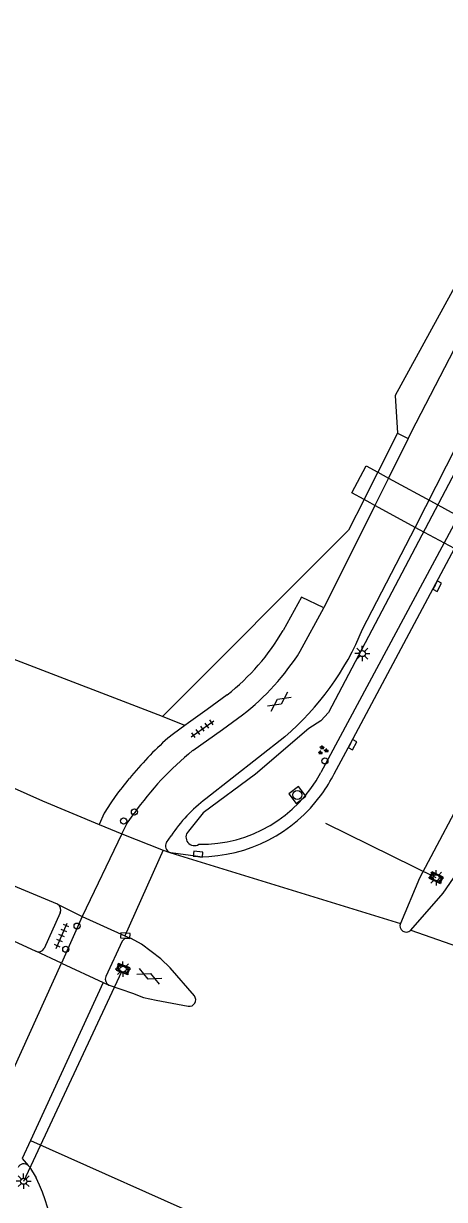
# Model space of a CAD drawing. Extents: x 136000 to 138005, y 398500 to 400500.
# Drawn here: x 136405.4 to 136439.8, y 399062 to 399158.2 of the extents above; entities that cross this region are included whole.
import ezdxf

# ---------------------------------------------------------------- set-up
doc = ezdxf.new("R2010")
doc.units = 0
for name, color, linetype in [('gg-afsc-erfafscheiding', 7, 'Continuous'), ('gg-knt-verharding', 7, 'Continuous'), ('gg-knt-verharding nz', 7, 'Continuous'), ('gg-kwrk-faunavoorziening', 7, 'Continuous'), ('gt-grn-groengrens', 7, 'Continuous'), ('gt-grn-weggrens', 7, 'Continuous'), ('gt-knt-lijn portaal', 7, 'Continuous'), ('gt-symb-drukknoppaal', 7, 'Continuous'), ('gt-symb-gesloten verharding', 7, 'Continuous'), ('gt-symb-groenvak', 7, 'Continuous'), ('gt-symb-kolk', 7, 'Continuous'), ('gt-symb-lichtmast', 7, 'Continuous'), ('gt-symb-rioolschacht', 7, 'Continuous'), ('gt-symb-tegel verharding', 7, 'Continuous'), ('gt-symb-verkeersregelinstallatiepaal', 7, 'Continuous'), ('gt-symb-wegwijzer', 7, 'Continuous')]:
    doc.layers.add(name, color=color, linetype=linetype)

# ---------------------------------------------------------------- blocks, each defined once
blk = doc.blocks.new('gt0-KOLK')
at = {"layer": 'gt-symb-kolk'}
blk.add_lwpolyline([(0, 0), (0.375, 0), (0.375, 0.4), (-0.375, 0.4), (-0.375, 0), (0, 0)], dxfattribs=at)
blk = doc.blocks.new('gt0-TEG1')
at = {"layer": 'gt-symb-tegel verharding'}
for p, q in [((-1.125, 0), (1.125, 0)), ((-0.9, -0.25), (-0.9, 0.25)), ((-0.45, -0.25), (-0.45, 0.25)), ((0, -0.25), (0, 0.25)), ((0.45, -0.25), (0.45, 0.25)), ((0.9, -0.25), (0.9, 0.25))]:
    blk.add_line(p, q, dxfattribs=at)
blk = doc.blocks.new('gt0-GESVH1')
at = {"layer": 'gt-symb-gesloten verharding'}
for p, q in [((-0.992, -0.261), (0.008, 0.239)), ((0.008, -0.261), (-0.992, 0.239)), ((0.008, 0.239), (1.008, -0.261)), ((1.008, 0.239), (0.008, -0.261))]:
    blk.add_line(p, q, dxfattribs=at)
blk = doc.blocks.new('gt0-GRVAK')
at = {"layer": 'gt-symb-groenvak'}
for p, q in [((-0.11, 0.189), (-0.228, 0.24)), ((-0.182, 0.153), (0.088, 0.153)), ((-0.091, 0.211), (-0.156, 0.322)), ((-0.047, 0.214), (-0.047, 0.393)), ((-0.004, 0.211), (0.061, 0.322)), ((0.015, 0.189), (0.133, 0.24)), ((0.262, -0.052), (0.197, 0.059)), ((0.305, -0.049), (0.305, 0.13)), ((0.349, -0.052), (0.414, 0.059)), ((-0.245, -0.228), (-0.363, -0.177)), ((-0.318, -0.264), (-0.047, -0.264)), ((-0.226, -0.206), (-0.291, -0.095)), ((-0.183, -0.203), (-0.183, -0.024)), ((-0.139, -0.206), (-0.074, -0.095)), ((-0.12, -0.228), (-0.002, -0.177)), ((0.243, -0.074), (0.125, -0.023)), ((0.17, -0.11), (0.441, -0.11)), ((0.368, -0.074), (0.486, -0.023))]:
    blk.add_line(p, q, dxfattribs=at)
blk = doc.blocks.new('gt0-VIPAAL')
at = {"layer": 'gt-symb-verkeersregelinstallatiepaal'}
blk.add_circle((0, 0), 0.25, dxfattribs=at)
blk = doc.blocks.new('gt0-LMAST')
at = {"layer": 'gt-symb-lichtmast'}
for p, q in [((-0.182, 0.173), (-0.447, 0.438)), ((-0.005, 0.246), (-0.005, 0.621)), ((0.172, 0.173), (0.437, 0.438)), ((-0.255, -0.004), (-0.63, -0.004)), ((-0.182, -0.181), (-0.447, -0.446)), ((-0.005, -0.254), (-0.005, -0.629)), ((0.437, -0.446), (0.172, -0.181)), ((0.245, -0.004), (0.62, -0.004))]:
    blk.add_line(p, q, dxfattribs=at)
blk.add_circle((-0.005, -0.004), 0.25, dxfattribs=at)
blk = doc.blocks.new('gt0-WW')
at = {"layer": 'gt-symb-wegwijzer'}
blk.add_lwpolyline([(-0.5, 0.295), (-0.5, -0.295), (0.5, -0.295), (0.5, 0.295), (-0.5, 0.295)], dxfattribs=at)
blk.add_lwpolyline([(-0.418, -0.212), (0.417, -0.212), (0.417, 0.212), (-0.418, 0.212)], close=True, dxfattribs=at)
blk = doc.blocks.new('gt0-RS')
at = {"layer": 'gt-symb-rioolschacht'}
blk.add_lwpolyline([(-0.5, -0.5), (0.5, -0.5), (0.5, 0.5), (-0.5, 0.5)], close=True, dxfattribs=at)
blk.add_circle((0, 0), 0.375, dxfattribs=at)
blk = doc.blocks.new('gt0-DPAAL')
at = {"layer": 'gt-symb-drukknoppaal'}
blk.add_circle((0, 0), 0.25, dxfattribs=at)

msp = doc.modelspace()

# ---------------------------------------------------------------- linework, layer by layer
at = {"layer": 'gg-afsc-erfafscheiding'}
for p, q in [((136435.967, 399124.688), (136434.36, 399121.506)), ((136434.36, 399121.506), (136433.232, 399119.274)), ((136433.232, 399119.274), (136434.36, 399121.506))]:
    msp.add_line(p, q, dxfattribs=at)
for points in [[(136450.129, 399154.009), (136435.77, 399127.768), (136435.967, 399124.688)], [(136433.232, 399119.274), (136431.973, 399116.78), (136416.769, 399101.526)], [(136416.769, 399101.526), (136404.527, 399106.25), (136385.712, 399115.76)]]:
    msp.add_lwpolyline(points, dxfattribs=at)
at = {"layer": 'gg-knt-verharding'}
for p, q in [((136436.833, 399124.258), (136435.229, 399121.033)), ((136435.229, 399121.033), (136434.116, 399118.794)), ((136434.116, 399118.794), (136429.948, 399110.413)), ((136428.029, 399106.875), (136429.948, 399110.413)), ((136417.678, 399100.106), (136417.205, 399099.751)), ((136418.586, 399100.787), (136417.678, 399100.106)), ((136426.761, 399099.875), (136420.308, 399094.796)), ((136411.612, 399092.7), (136413.448, 399091.929)), ((136417.11, 399091.234), (136417.473, 399091.777)), ((136408.203, 399086.176), (136410.219, 399085.176)), ((136408.407, 399085.487), (136407.125, 399082.553)), ((136410.219, 399085.176), (136408.524, 399081.355)), ((136408.524, 399081.355), (136406.436, 399082.342))]:
    msp.add_line(p, q, dxfattribs=at)
for points in [[(136433.118, 399108.675), (136437.436, 399117.038), (136441.656, 399125.34), (136443.777, 399129.397), (136448.96, 399139.167), (136451.862, 399144.548), (136452.802, 399146.23), (136454.31, 399148.829), (136455.964, 399151.605), (136460.511, 399158.193)], [(136446.045, 399142.074), (136437.089, 399124.773), (136436.833, 399124.258)], [(136408.203, 399086.176), (136387.91, 399094.643), (136380.532, 399097.776), (136362.407, 399105.889), (136353.349, 399110.429), (136343.577, 399115.449), (136324.197, 399126.089), (136319.135, 399128.896), (136310.479, 399133.909)], [(136329.47, 399131.493), (136344.1, 399123.711), (136359.603, 399115.605), (136390.285, 399101.979), (136396.578, 399099.151), (136398.775, 399098.298), (136406.979, 399094.646), (136411.612, 399092.7)], [(136307.82, 399129.655), (136310.844, 399128.336), (136323.728, 399122.791), (136335.417, 399117.678), (136339.861, 399115.722), (136343.605, 399113.611), (136354.103, 399107.85), (136366.254, 399101.614), (136376.954, 399096.299), (136388.104, 399090.902), (136398.06, 399086.224), (136406.436, 399082.342)], [(136430.803, 399096.859), (136432.127, 399099.318), (136440.624, 399115.259)], [(136429.948, 399110.413), (136428.134, 399111.287), (136426.62, 399108.574)], [(136449.57, 399110.402), (136441.987, 399096.264), (136437.758, 399088.309), (136436.2, 399084.616)], [(136437.043, 399084.069), (136439.701, 399087.091), (136440.835, 399088.754), (136441.349, 399089.633), (136451.801, 399109.191)], [(136422.059, 399103.314), (136420.43, 399102.119), (136418.901, 399101.023), (136418.586, 399100.787)], [(136419.239, 399098.741), (136421.685, 399100.464), (136423.31, 399101.667)], [(136412.912, 399094.983), (136412.561, 399094.476), (136412.017, 399093.618), (136411.612, 399092.7)], [(136413.448, 399091.929), (136413.895, 399092.806), (136414.463, 399093.615)], [(136417.465, 399090.381), (136417.434, 399090.385), (136417.37, 399090.41)], [(136419.825, 399090.065), (136419.657, 399090.081), (136417.465, 399090.381)], [(136414.229, 399083.369), (136413.721, 399083.409), (136413.486, 399083.163), (136412.139, 399080.265)], [(136419.377, 399078.689), (136417.405, 399080.996), (136416.642, 399081.709), (136415.059, 399082.921), (136414.229, 399083.369)], [(136412.405, 399079.578), (136412.424, 399079.569), (136414.313, 399078.912), (136415.23, 399078.561), (136416.25, 399078.346), (136418.882, 399077.845)], [(136405.81, 399064.832), (136405.909, 399064.722), (136406.45, 399063.807)]]:
    msp.add_lwpolyline(points, dxfattribs=at)
for centre, radius, start, end in [((136410.864, 399117.629), 18.173, 308.02796, 330.11425), ((136411.643, 399117.492), 23.214, 310.63417, 337.67816), ((136410.938, 399117.619), 20.188, 307.79589, 327.84428), ((136437.469, 399077.187), 30.327, 131.92551, 140.50388), ((136435.318, 399078.972), 25.483, 129.12297, 144.92574), ((136437.452, 399077.208), 30.301, 140.51378, 144.08245), ((136419.74, 399102.445), 12.393, 324.12273, 333.20904), ((136427.811, 399084.91), 12.41, 127.19535, 146.40525), ((136419.761, 399102.435), 12.371, 270.29597, 324.10218), ((136417.611, 399090.939), 0.581, 149.52903, 245.49549), ((136407.951, 399085.727), 0.515, 332.25698, 60.72909), ((136436.672, 399084.421), 0.511, 157.56516, 316.47794), ((136406.644, 399082.892), 0.588, 249.23339, 324.82008), ((136412.639, 399080.063), 0.539, 158.03716, 244.29471), ((136418.968, 399078.361), 0.524, 260.49565, 38.72171), ((136405.462, 399064.421), 0.538, 49.78383, 154.33992), ((136395.302, 399058.074), 12.536, 340.43523, 27.21513)]:
    msp.add_arc(centre, radius, start, end, dxfattribs=at)
at = {"layer": 'gg-knt-verharding nz'}
for p, q in [((136413.448, 399091.929), (136416.833, 399090.618)), ((136416.833, 399090.618), (136417.37, 399090.41)), ((136410.219, 399085.176), (136413.688, 399083.613)), ((136413.688, 399083.613), (136414.229, 399083.369)), ((136408.524, 399081.355), (136411.925, 399079.798)), ((136411.925, 399079.798), (136412.405, 399079.578)), ((136405.313, 399065.386), (136405.81, 399064.832))]:
    msp.add_line(p, q, dxfattribs=at)
at = {"layer": 'gg-kwrk-faunavoorziening'}
for p, q in [((136434.36, 399121.506), (136435.229, 399121.033)), ((136435.229, 399121.033), (136438.951, 399119.004)), ((136433.739, 399118.999), (136433.232, 399119.274)), ((136434.116, 399118.794), (136433.739, 399118.999)), ((136437.771, 399116.808), (136434.116, 399118.794)), ((136438.951, 399119.004), (136441.795, 399117.455)), ((136440.624, 399115.259), (136437.771, 399116.808))]:
    msp.add_line(p, q, dxfattribs=at)
msp.add_lwpolyline([(136433.232, 399119.274), (136432.238, 399119.813), (136433.412, 399122.023), (136434.36, 399121.506)], dxfattribs=at)
at = {"layer": 'gt-grn-groengrens'}
for p, q in [((136453.523, 399141.462), (136429.718, 399096.948)), ((136435.967, 399124.688), (136436.833, 399124.258)), ((136418.586, 399100.787), (136416.769, 399101.526))]:
    msp.add_line(p, q, dxfattribs=at)
msp.add_lwpolyline([(136457.571, 399152.163), (136450.217, 399139.668), (136430.326, 399101.867), (136429.71, 399101.183), (136428.739, 399100.546), (136424.359, 399096.824), (136420.102, 399093.657), (136418.887, 399092.147)], dxfattribs=at)
for centre, radius, start, end in [((136419.928, 399102.191), 11.106, 269.08645, 331.82806), ((136419.377, 399091.664), 0.688, 135.39945, 302.96711)]:
    msp.add_arc(centre, radius, start, end, dxfattribs=at)
at = {"layer": 'gt-grn-weggrens'}
for p, q in [((136413.448, 399091.929), (136410.219, 399085.176)), ((136416.833, 399090.618), (136413.688, 399083.613)), ((136417.465, 399090.381), (136436.2, 399084.616)), ((136437.043, 399084.069), (136450.203, 399079.409)), ((136402.636, 399068.368), (136408.524, 399081.355)), ((136411.925, 399079.798), (136405.992, 399066.867)), ((136405.992, 399066.867), (136405.313, 399065.386)), ((136405.992, 399066.867), (136421.471, 399059.943))]:
    msp.add_line(p, q, dxfattribs=at)
at = {"layer": 'gt-knt-lijn portaal'}
for p, q in [((136439.125, 399088.351), (136430.112, 399092.798)), ((136405.443, 399063.542), (136413.462, 399080.683))]:
    msp.add_line(p, q, dxfattribs=at)

# ---------------------------------------------------------------- block references
at = {"layer": 'gt-symb-drukknoppaal'}
msp.add_blockref('gt0-DPAAL', (136414.486, 399093.728), dxfattribs=at)
at = {"layer": 'gt-symb-gesloten verharding'}
for p, rotation in [((136426.306, 399102.747), 35.23135738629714), ((136415.701, 399080.311), -24.131125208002)]:
    msp.add_blockref('gt0-GESVH1', p, dxfattribs=dict(at, rotation=rotation))
at = {"layer": 'gt-symb-groenvak'}
msp.add_blockref('gt0-GRVAK', (136429.865, 399098.774), dxfattribs=at)
at = {"layer": 'gt-symb-kolk'}
for p, rotation in [((136439.037, 399112.283), -118.02531606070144), ((136432.127, 399099.318), -118.30852047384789), ((136419.657, 399090.081), -5.391463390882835), ((136413.721, 399083.409), -4.473406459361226)]:
    msp.add_blockref('gt0-KOLK', p, dxfattribs=dict(at, rotation=rotation))
at = {"layer": 'gt-symb-lichtmast'}
for p in [(136433.099, 399106.68), (136439.13, 399088.355), (136413.553, 399080.879), (136405.442, 399063.542)]:
    msp.add_blockref('gt0-LMAST', p, dxfattribs=at)
at = {"layer": 'gt-symb-rioolschacht', "rotation": -142.68302551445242}
msp.add_blockref('gt0-RS', (136427.792, 399095.116), dxfattribs=at)
at = {"layer": 'gt-symb-tegel verharding'}
for p, rotation in [((136420.042, 399100.531), 35.64420015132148), ((136408.549, 399083.61), 66.61335784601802)]:
    msp.add_blockref('gt0-TEG1', p, dxfattribs=dict(at, rotation=rotation))
at = {"layer": 'gt-symb-verkeersregelinstallatiepaal'}
for p in [(136430.04, 399097.904), (136413.599, 399092.994), (136409.798, 399084.394), (136408.875, 399082.507)]:
    msp.add_blockref('gt0-VIPAAL', p, dxfattribs=at)
at = {"layer": 'gt-symb-wegwijzer'}
for p, rotation in [((136439.125, 399088.351), -26.06702784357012), ((136413.553, 399080.879), -20.788385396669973)]:
    msp.add_blockref('gt0-WW', p, dxfattribs=dict(at, rotation=rotation))

doc.saveas('drawing.dxf')
